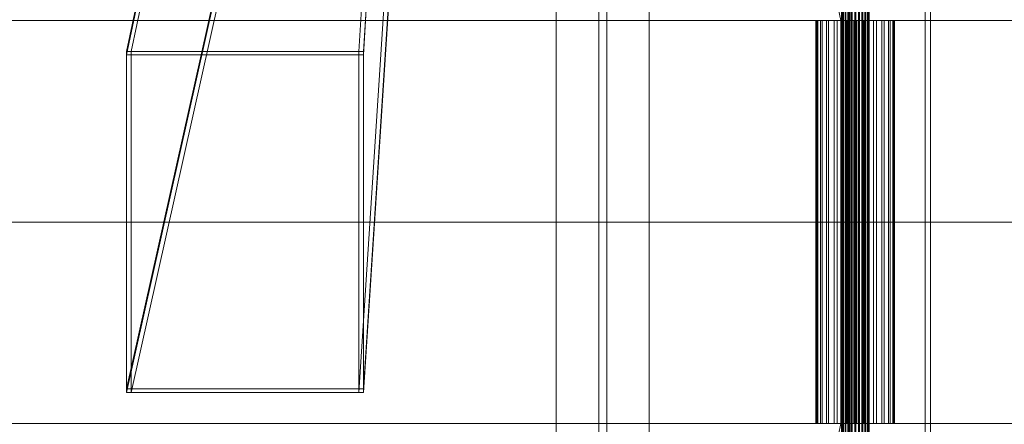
# Model space of a CAD drawing. Header units: millimetres. Extents: x -2233 to 61924, y -68080 to 6847.
# Tile 512 of 656: x 18651 to 19287, y -18130 to -17870. Entities that reach past the tile are written whole.
import ezdxf

# ---------------------------------------------------------------- set-up
doc = ezdxf.new("R2010")
doc.units = ezdxf.units.MM
doc.layers.add('superior_C02', color=7, linetype='Continuous', lineweight=0)
doc.layers.add('superior_C10-C02', color=7, linetype='Continuous', lineweight=0)

msp = doc.modelspace()

# ---------------------------------------------------------------- linework, layer by layer
at = {"layer": 'superior_C02'}
for p, q in [((18997.51, -17570), (18997.51, -18430)), ((19025.01, -17570), (19025.01, -18430)), ((19030.01, -18430), (19030.01, -17570)), ((19057.51, -18430), (19057.51, -17570)), ((19186.936, -17575), (19186.936, -18425)), ((19190.513, -18425), (19190.513, -17575)), ((19235.427, -18425), (19235.427, -17575)), ((19239.004, -17575), (19239.004, -18425)), ((19160.686, -17771.702), (19181.088, -17870)), ((19182.867, -17870), (19162.465, -17771.702)), ((19181.445, -18148), (19181.445, -17852)), ((19181.656, -18148), (19181.656, -17852)), ((19181.847, -18148), (19181.847, -17852)), ((19182.466, -18148), (19182.466, -17852)), ((19182.834, -18148), (19182.834, -17852)), ((19183.819, -18148), (19183.819, -17852)), ((19184.339, -18148), (19184.339, -17852)), ((19185.623, -18148), (19185.623, -17852)), ((19186.26, -18148), (19186.26, -17852)), ((19187.755, -18148), (19187.755, -17852)), ((19188.465, -18148), (19188.465, -17852)), ((19190.07, -18148), (19190.07, -17852)), ((19190.805, -18148), (19190.805, -17852)), ((19192.41, -18148), (19192.41, -17852)), ((19193.12, -18148), (19193.12, -17852)), ((19194.615, -18148), (19194.615, -17852)), ((19195.252, -18148), (19195.252, -17852)), ((19196.536, -18148), (19196.536, -17852)), ((19197.056, -18148), (19197.056, -17852)), ((19198.041, -18148), (19198.041, -17852)), ((19198.409, -18148), (19198.409, -17852)), ((19199.029, -17852), (19199.029, -18148)), ((19199.219, -18148), (19199.219, -17852)), ((19199.43, -18148), (19199.43, -17852)), ((18245.131, -17870), (19181.088, -17870)), ((19182.867, -17870), (18246.91, -17870)), ((19165.655, -17870), (19165.059, -17870)), ((19165.059, -17870), (19166.192, -17870)), ((19165.059, -18130), (19165.059, -17870)), ((19167.94, -17870), (19165.655, -17870)), ((19165.655, -18130), (19165.655, -17870)), ((19166.192, -17870), (19168.978, -17870)), ((19166.192, -18130), (19166.192, -17870)), ((19171.759, -17870), (19167.94, -17870)), ((19167.94, -18130), (19167.94, -17870)), ((19168.978, -17870), (19173.226, -17870)), ((19168.978, -18130), (19168.978, -17870)), ((19176.85, -17870), (19171.759, -17870)), ((19171.759, -18130), (19171.759, -17870)), ((19173.226, -17870), (19178.647, -17870)), ((19173.226, -18130), (19173.226, -17870)), ((19182.867, -17870), (19176.85, -17870)), ((19176.85, -18130), (19176.85, -17870)), ((19178.647, -17870), (19184.871, -17870)), ((19178.647, -18130), (19178.647, -17870)), ((19181.088, -17870), (19181.088, -18000)), ((19181.088, -17870), (20117.046, -17870)), ((19182.867, -18000), (19182.867, -17870)), ((20118.824, -17870), (19182.867, -17870)), ((19189.4, -17870), (19182.867, -17870)), ((19182.867, -18130), (19182.867, -17870)), ((19184.871, -17870), (19191.475, -17870)), ((19184.871, -18130), (19184.871, -17870)), ((19196.004, -17870), (19189.4, -17870)), ((19189.4, -18130), (19189.4, -17870)), ((19191.475, -17870), (19198.008, -17870)), ((19191.475, -18130), (19191.475, -17870)), ((19202.229, -17870), (19196.004, -17870)), ((19196.004, -18130), (19196.004, -17870)), ((19198.008, -17870), (19204.025, -17870)), ((19198.008, -18130), (19198.008, -17870)), ((19207.65, -17870), (19202.229, -17870)), ((19202.229, -18130), (19202.229, -17870)), ((19204.025, -17870), (19209.117, -17870)), ((19204.025, -18130), (19204.025, -17870)), ((19211.898, -17870), (19207.65, -17870)), ((19207.65, -18130), (19207.65, -17870)), ((19209.117, -17870), (19212.935, -17870)), ((19209.117, -18130), (19209.117, -17870)), ((19214.683, -17870), (19211.898, -17870)), ((19211.898, -18130), (19211.898, -17870)), ((19212.935, -17870), (19215.22, -17870)), ((19212.935, -18130), (19212.935, -17870)), ((19215.816, -17870), (19214.683, -17870)), ((19214.683, -17870), (19214.683, -18130)), ((19215.22, -17870), (19215.816, -17870)), ((19215.22, -18130), (19215.22, -17870)), ((19215.816, -18130), (19215.816, -17870)), ((18245.131, -18000), (19181.088, -18000)), ((19182.867, -18000), (18246.91, -18000)), ((19181.088, -18000), (19181.088, -18130)), ((19181.088, -18000), (20117.046, -18000)), ((19182.867, -18130), (19182.867, -18000)), ((20118.824, -18000), (19182.867, -18000)), ((18245.131, -18130), (19181.088, -18130)), ((19182.867, -18130), (18246.91, -18130)), ((19181.088, -18130), (19160.686, -18228.298)), ((19162.465, -18228.298), (19182.867, -18130)), ((19166.192, -18130), (19165.059, -18130)), ((19165.059, -18130), (19165.655, -18130)), ((19165.655, -18130), (19167.94, -18130)), ((19168.978, -18130), (19166.192, -18130)), ((19167.94, -18130), (19171.759, -18130)), ((19173.226, -18130), (19168.978, -18130)), ((19171.759, -18130), (19176.85, -18130)), ((19178.647, -18130), (19173.226, -18130)), ((19176.85, -18130), (19182.867, -18130)), ((19184.871, -18130), (19178.647, -18130)), ((19181.088, -18130), (20117.046, -18130)), ((20118.824, -18130), (19182.867, -18130)), ((19182.867, -18130), (19189.4, -18130)), ((19191.475, -18130), (19184.871, -18130)), ((19189.4, -18130), (19196.004, -18130)), ((19198.008, -18130), (19191.475, -18130)), ((19196.004, -18130), (19202.229, -18130)), ((19204.025, -18130), (19198.008, -18130)), ((19202.229, -18130), (19207.65, -18130)), ((19209.117, -18130), (19204.025, -18130)), ((19207.65, -18130), (19211.898, -18130)), ((19212.935, -18130), (19209.117, -18130)), ((19211.898, -18130), (19214.683, -18130)), ((19215.22, -18130), (19212.935, -18130)), ((19214.683, -18130), (19215.816, -18130)), ((19215.816, -18130), (19215.22, -18130))]:
    msp.add_line(p, q, dxfattribs=at)
at = {"layer": 'superior_C10-C02'}
for p, q in [((18720.266, -17890), (18823.179, -17397.803)), ((18823.179, -17399.971), (18720.266, -17892.168)), ((18723.217, -17890), (18826.13, -17397.803)), ((18900.184, -17397.803), (18870.081, -17890)), ((18873.076, -17890), (18903.179, -17397.803)), ((18873.076, -17892.168), (18903.179, -17399.971)), ((18720.266, -18107.683), (18823.179, -17645.487)), ((18823.179, -17647.803), (18720.266, -18110)), ((18826.13, -17647.803), (18723.217, -18110)), ((18870.081, -18110), (18900.184, -17647.803)), ((18903.179, -17645.487), (18873.076, -18107.683)), ((18873.076, -18110), (18903.179, -17647.803)), ((18873.076, -17890), (18720.266, -17890)), ((18720.266, -17890), (18720.266, -17892.168)), ((18720.266, -17890), (18720.266, -18110)), ((18720.266, -17890), (18723.217, -17890)), ((18723.217, -18110), (18723.217, -17890)), ((18870.081, -17890), (18870.081, -18110)), ((18873.076, -17890), (18870.081, -17890)), ((18873.076, -18110), (18873.076, -17890)), ((18873.076, -17890), (18873.076, -17892.168)), ((18720.266, -17892.168), (18873.076, -17892.168)), ((18873.076, -18107.683), (18720.266, -18107.683)), ((18720.266, -18110), (18720.266, -18107.683)), ((18720.266, -18110), (18873.076, -18110)), ((18720.266, -18110), (18723.217, -18110)), ((18873.076, -18110), (18870.081, -18110)), ((18873.076, -18110), (18873.076, -18107.683))]:
    msp.add_line(p, q, dxfattribs=at)

doc.saveas('drawing.dxf')
